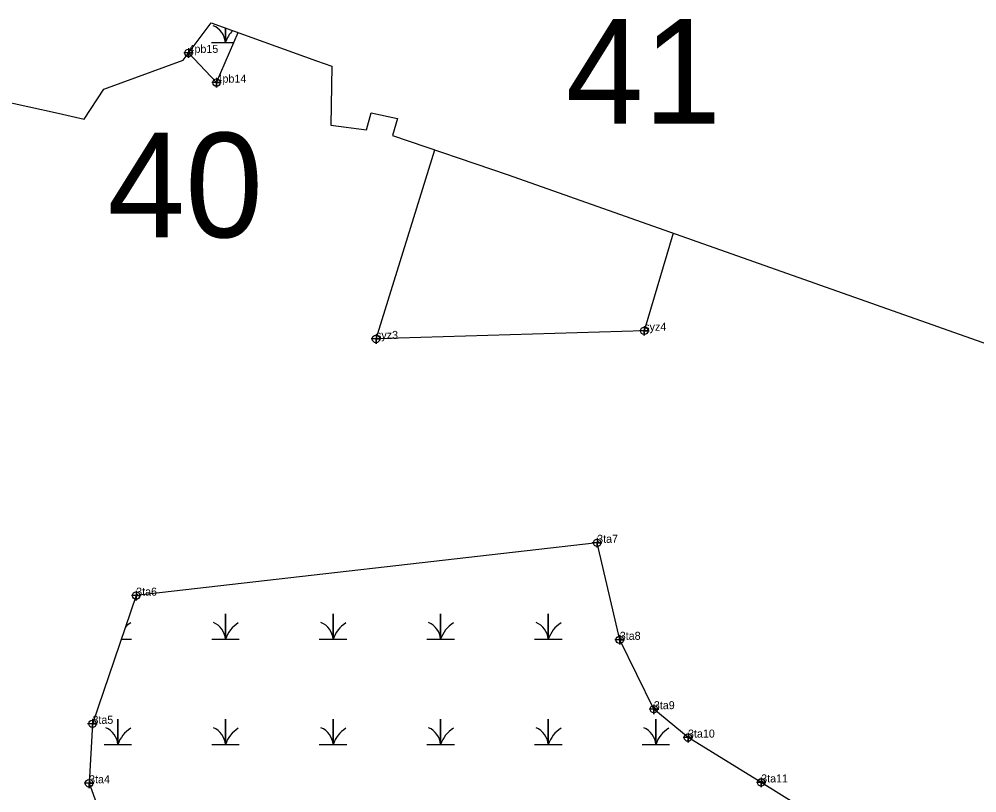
# Model space of a CAD drawing. Extents: x 2071991 to 2268989, y 436479 to 469629.
# Drawn here: x 2107949 to 2108547, y 455887 to 456370 of the extents above; entities that cross this region are included whole.
import ezdxf

# ---------------------------------------------------------------- set-up
doc = ezdxf.new("R2010")
doc.units = 0
for name, color, linetype in [('approx_PSA', 7, 'Continuous'), ('Default', 7, 'Continuous'), ('Exist Environmental Wetland Boundary', 7, 'Continuous'), ('Exist Environmental Wetland Boundary Cogo Comment', 7, 'Continuous'), ('Exist Environmental Wetland Boundary Cogo Point CELL', 7, 'Continuous'), ('Exist Hydro Jurisdictional Stream or Body of Water NEU NonMitigable', 7, 'Continuous'), ('Exist Hydro Jurisdictional Stream or Body of Water NEU NonMitigable Cogo Comment', 7, 'Continuous'), ('Exist Hydro Jurisdictional Stream or Body of Water NEU NonMitigable Cogo Point CELL', 7, 'Continuous'), ('Exist Hydro Swamp or Marsh', 7, 'Continuous')]:
    doc.layers.add(name, color=color, linetype=linetype)

msp = doc.modelspace()

# ---------------------------------------------------------------- linework, layer by layer
at = {"layer": 'approx_PSA'}
for p, q in [((2108050.96, 456344.22), (2108068.51, 456367.66)), ((2108068.51, 456367.66), (2108134.37, 456343.95)), ((2108001.37, 456326.19), (2108050.96, 456344.22)), ((2108134.37, 456343.95), (2108143.78, 456340.57)), ((2108143.78, 456340.57), (2108143.28, 456303.6)), ((2107904.49, 456326.12), (2107972.87, 456311.2)), ((2107989.23, 456307.45), (2108001.37, 456326.19)), ((2107972.87, 456311.2), (2107989.23, 456307.45)), ((2108165.56, 456300.77), (2108168.5, 456311.37)), ((2108168.5, 456311.37), (2108184.81, 456307.85)), ((2108184.81, 456307.85), (2108181.82, 456297.26)), ((2108143.28, 456303.6), (2108165.56, 456300.77)), ((2108181.82, 456297.26), (2108254.1, 456272.63)), ((2108254.1, 456272.63), (2108574.42, 456159.35))]:
    msp.add_line(p, q, dxfattribs=at)
at = {"layer": 'Exist Environmental Wetland Boundary'}
for points in [[(2108054.39, 456348.8), (2108071.85, 456330.26), (2108085.4, 456361.58)], [(2108309.59, 456042.85), (2108021.65, 456009.85), (2107994.36, 455929.8), (2107992.26, 455892.65), (2108001.96, 455866.32), (2107995.48, 455849.38), (2107983.37, 455762.97), (2107982.44, 455732.57), (2107983.43, 455715.74), (2107966.83, 455666), (2107971.15, 455663.42)], [(2108327.68, 455612.12), (2108403.02, 455647.67), (2108435, 455660.53), (2108466.03, 455639), (2108489.79, 455618.8), (2108510.32, 455603.98), (2108516.98, 455609.72), (2108495.92, 455646.33), (2108516.51, 455644.08), (2108554.92, 455751.61), (2108520.56, 455766.03), (2108495.28, 455810.9), (2108465.54, 455859.89), (2108412.05, 455893.17), (2108366.35, 455921.19), (2108345.03, 455938.91), (2108323.73, 455982.26), (2108309.59, 456042.85)]]:
    msp.add_lwpolyline(points, dxfattribs=at)
at = {"layer": 'Exist Environmental Wetland Boundary Cogo Point CELL'}
for points in [[(2108054.36, 456351.84), (2108054.36, 456345.84), (2108054.36, 456348.84), (2108057.36, 456348.84), (2108051.36, 456348.84)], [(2108071.85, 456333.26), (2108071.85, 456327.26), (2108071.85, 456330.26), (2108074.85, 456330.26), (2108068.85, 456330.26)], [(2108309.59, 456045.85), (2108309.59, 456039.85), (2108309.59, 456042.85), (2108312.59, 456042.85), (2108306.59, 456042.85)], [(2108021.65, 456012.85), (2108021.65, 456006.85), (2108021.65, 456009.85), (2108024.65, 456009.85), (2108018.65, 456009.85)], [(2108323.73, 455985.26), (2108323.73, 455979.26), (2108323.73, 455982.26), (2108326.73, 455982.26), (2108320.73, 455982.26)], [(2108345.03, 455941.91), (2108345.03, 455935.91), (2108345.03, 455938.91), (2108348.03, 455938.91), (2108342.03, 455938.91)], [(2107994.36, 455932.8), (2107994.36, 455926.8), (2107994.36, 455929.8), (2107997.36, 455929.8), (2107991.36, 455929.8)], [(2108366.35, 455924.19), (2108366.35, 455918.19), (2108366.35, 455921.19), (2108369.35, 455921.19), (2108363.35, 455921.19)], [(2107992.26, 455895.65), (2107992.26, 455889.65), (2107992.26, 455892.65), (2107995.26, 455892.65), (2107989.26, 455892.65)], [(2108412.05, 455896.17), (2108412.05, 455890.17), (2108412.05, 455893.17), (2108415.05, 455893.17), (2108409.05, 455893.17)]]:
    msp.add_lwpolyline(points, dxfattribs=at)
for centre in [(2108054.36, 456348.84), (2108071.85, 456330.26), (2108309.59, 456042.85), (2108021.65, 456009.85), (2108323.73, 455982.26), (2108345.03, 455938.91), (2107994.36, 455929.8), (2108366.35, 455921.19), (2107992.26, 455892.65), (2108412.05, 455893.17)]:
    msp.add_circle(centre, 2.34, dxfattribs=at)
at = {"layer": 'Exist Hydro Jurisdictional Stream or Body of Water NEU NonMitigable'}
msp.add_lwpolyline([(2108357.14, 456236.19), (2108339.01, 456175.25), (2108171.47, 456170.18), (2108208.13, 456288.29)], dxfattribs=at)
at = {"layer": 'Exist Hydro Jurisdictional Stream or Body of Water NEU NonMitigable Cogo Point CELL'}
for points in [[(2108171.47, 456173.18), (2108171.47, 456167.18), (2108171.47, 456170.18), (2108174.47, 456170.18), (2108168.47, 456170.18)], [(2108339.01, 456178.25), (2108339.01, 456172.25), (2108339.01, 456175.25), (2108342.01, 456175.25), (2108336.01, 456175.25)]]:
    msp.add_lwpolyline(points, dxfattribs=at)
for centre in [(2108339.01, 456175.25), (2108171.47, 456170.18)]:
    msp.add_circle(centre, 2.34, dxfattribs=at)
at = {"layer": 'Exist Hydro Swamp or Marsh'}
msp.add_line((2108012.37, 455982.62), (2108018.84, 455982.62), dxfattribs=at)
for points in [[(2108068.78, 456355.35), (2108077.38, 456355.35), (2108077.38, 456364.47)], [(2108077.38, 456364.47), (2108077.38, 456355.35), (2108082.7, 456355.35)], [(2108068.84, 455982.62), (2108077.45, 455982.62), (2108077.45, 455998.4), (2108077.45, 455982.62), (2108086.05, 455982.62)], [(2108136.05, 455982.62), (2108144.65, 455982.62), (2108144.65, 455998.4), (2108144.65, 455982.62), (2108153.25, 455982.62)], [(2108203.25, 455982.62), (2108211.85, 455982.62), (2108211.85, 455998.4), (2108211.85, 455982.62), (2108220.45, 455982.62)], [(2108270.45, 455982.62), (2108279.06, 455982.62), (2108279.06, 455998.4), (2108279.06, 455982.62), (2108287.66, 455982.62)], [(2108001.64, 455916.84), (2108010.24, 455916.84), (2108010.24, 455932.62), (2108010.24, 455916.84), (2108018.84, 455916.84)], [(2108068.84, 455916.84), (2108077.45, 455916.84), (2108077.45, 455932.62), (2108077.45, 455916.84), (2108086.05, 455916.84)], [(2108136.05, 455916.84), (2108144.65, 455916.84), (2108144.65, 455932.62), (2108144.65, 455916.84), (2108153.25, 455916.84)], [(2108203.25, 455916.84), (2108211.85, 455916.84), (2108211.85, 455932.62), (2108211.85, 455916.84), (2108220.45, 455916.84)], [(2108270.45, 455916.84), (2108279.06, 455916.84), (2108279.06, 455932.62), (2108279.06, 455916.84), (2108287.66, 455916.84)], [(2108337.66, 455916.84), (2108346.26, 455916.84), (2108346.26, 455932.62), (2108346.26, 455916.84), (2108354.86, 455916.84)]]:
    msp.add_lwpolyline(points, dxfattribs=at)
for centre, radius, start, end in [((2108065.12, 456354.46), 12.3, 4.14034, 67.53497), ((2108095.63, 456349.29), 19.22, 135.27638, 161.62219), ((2108028.48, 455976.56), 19.22, 122.12745, 134.7167), ((2108065.18, 455981.74), 12.3, 4.14034, 67.53497), ((2108095.69, 455976.56), 19.22, 122.12745, 161.62219), ((2108132.38, 455981.74), 12.3, 4.14034, 67.53497), ((2108162.89, 455976.56), 19.22, 122.12745, 161.62219), ((2108199.59, 455981.74), 12.3, 4.14034, 67.53497), ((2108230.09, 455976.56), 19.22, 122.12745, 161.62219), ((2108266.79, 455981.74), 12.3, 4.14034, 67.53497), ((2108297.3, 455976.56), 19.22, 122.12745, 161.62219), ((2107997.98, 455915.96), 12.3, 4.14034, 67.53497), ((2108028.48, 455910.78), 19.22, 122.12745, 161.62219), ((2108065.18, 455915.96), 12.3, 4.14034, 67.53497), ((2108095.69, 455910.78), 19.22, 122.12745, 161.62219), ((2108132.38, 455915.96), 12.3, 4.14034, 67.53497), ((2108162.89, 455910.78), 19.22, 122.12745, 161.62219), ((2108199.59, 455915.96), 12.3, 4.14034, 67.53497), ((2108230.09, 455910.78), 19.22, 122.12745, 161.62219), ((2108266.79, 455915.96), 12.3, 4.14034, 67.53497), ((2108297.3, 455910.78), 19.22, 122.12745, 161.62219), ((2108333.99, 455915.96), 12.3, 4.14034, 67.53497), ((2108364.5, 455910.78), 19.22, 122.12745, 161.62219)]:
    msp.add_arc(centre, radius, start, end, dxfattribs=at)

# ---------------------------------------------------------------- texts
at = {"layer": 'Default'}
for s, p in [('41', (2108289.97, 456304.57)), ('40', (2108003.71, 456233.63))]:
    msp.add_text(s, height=65.34, dxfattribs=at).set_placement(p)
at = {"layer": 'Exist Environmental Wetland Boundary Cogo Comment'}
for s, p in [('4pb15', (2108054.36, 456348.84)), ('4pb14', (2108071.85, 456330.26)), ('3ta7', (2108309.59, 456042.85)), ('3ta6', (2108021.65, 456009.85)), ('3ta8', (2108323.73, 455982.26)), ('3ta9', (2108345.03, 455938.91)), ('3ta5', (2107994.36, 455929.8)), ('3ta10', (2108366.35, 455921.19)), ('3ta11', (2108412.05, 455893.17)), ('3ta4', (2107992.26, 455892.65))]:
    msp.add_text(s, height=5, dxfattribs=at).set_placement(p)
at = {"layer": 'Exist Hydro Jurisdictional Stream or Body of Water NEU NonMitigable Cogo Comment'}
for s, p in [('syz4', (2108339.01, 456175.25)), ('syz3', (2108171.47, 456170.18))]:
    msp.add_text(s, height=5, dxfattribs=at).set_placement(p)

doc.saveas('drawing.dxf')
